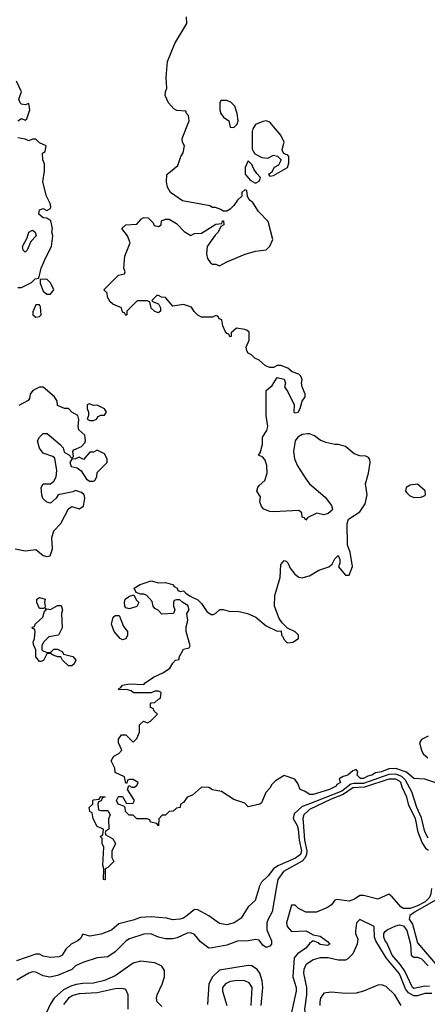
# Model space of a CAD drawing. Header units: inches. Extents: x 2348352 to 2479776, y 460422 to 613655.
# Tile 338 of 590: x 2418400 to 2420664, y 529356 to 534832. Entities that reach past the tile are written whole.
import ezdxf

# ---------------------------------------------------------------- set-up
doc = ezdxf.new("R2010")
doc.units = ezdxf.units.IN
doc.header["$MEASUREMENT"] = 0
for name, color, linetype in [('C4512', 7, 'Continuous'), ('C4513', 7, 'Continuous'), ('C4522', 7, 'Continuous'), ('C4523', 7, 'Continuous')]:
    doc.layers.add(name, color=color, linetype=linetype)

msp = doc.modelspace()

# ---------------------------------------------------------------- linework, layer by layer
at = {"layer": 'C4512', "color": 4}
for points, elevation in [([(2419727.9, 530000), (2419707.1, 529932.9), (2419670, 529898), (2419630, 529835.3), (2419590.5, 529809.5), (2419550, 529799), (2419510, 529805.2), (2419450, 529849), (2419390, 529882), (2419370, 529884), (2419330.4, 529849.6), (2419310, 529836), (2419290, 529829.4), (2419250, 529826.6), (2419215.5, 529835.5), (2419130, 529842.7), (2419070, 529839.3), (2419030, 529824), (2418950, 529804), (2418910, 529769), (2418852.8, 529747.2), (2418790, 529735.3), (2418750, 529746), (2418736.9, 529723.1), (2418722, 529710), (2418684.7, 529690), (2418656, 529664), (2418636, 529630), (2418619.8, 529620.2), (2418570, 529616), (2418530, 529623.7), (2418510, 529635.1), (2418490, 529635.1), (2418382.5, 529597.5)], 52), ([(2419825.2, 530000), (2419803.1, 529870), (2419779.5, 529830), (2419772.9, 529810), (2419773.1, 529770), (2419798.9, 529710), (2419798, 529690), (2419790, 529680.5), (2419770, 529671.6), (2419750, 529685.1), (2419730, 529712.3), (2419710, 529716.9), (2419671.3, 529708.7), (2419610, 529707.4), (2419550, 529686), (2419469.6, 529669.6), (2419450, 529669.5), (2419404.8, 529704.7), (2419370, 529745.2), (2419350, 529754), (2419330, 529751.6), (2419274, 529726), (2419250, 529719.7), (2419210, 529720.5), (2419170, 529729.7), (2419128.3, 529748.3), (2419090, 529745.7), (2419010, 529721.1), (2418990.5, 529710), (2418930, 529647.8), (2418890, 529620.9), (2418830, 529614.5), (2418750, 529589.6), (2418710, 529569.6), (2418690, 529549.8), (2418610, 529515.8), (2418567.8, 529507.8), (2418530, 529515.1), (2418490, 529534.5), (2418470, 529537.6), (2418451, 529530), (2418382.8, 529490)], 56), ([(2420000, 529868.1), (2419990, 529868), (2419949.1, 529889.1), (2419930, 529908), (2419910, 529908), (2419882.8, 529810), (2419886, 529790), (2419910, 529762), (2419990, 529764.7), (2420000, 529759)], 64), ([(2420000, 529682.4), (2419990, 529669.4), (2419943, 529637), (2419925.2, 529614.8), (2419917.7, 529510), (2419934.9, 529450), (2419934.9, 529430), (2419900.7, 529270)], 64), ([(2419190, 529344), (2419164, 529370), (2419159, 529390), (2419162.7, 529410), (2419191.5, 529468.5), (2419204.5, 529510), (2419204.1, 529544.1), (2419190, 529569), (2419150, 529587), (2419070, 529596.9), (2419030, 529584.7), (2418930, 529515.1), (2418870, 529489.7), (2418810, 529474.3), (2418750, 529472.4), (2418713.7, 529466.3), (2418683, 529457), (2418643.7, 529436.3), (2418590.4, 529390), (2418570, 529359.3), (2418548.4, 529310)], 64), ([(2419741.1, 529350), (2419751, 529450), (2419747.3, 529487.2), (2419733, 529530), (2419718.4, 529550), (2419690, 529569.6), (2419670, 529571.6), (2419510, 529545.6), (2419470.4, 529510), (2419450.3, 529470), (2419443.9, 529356.1)], 64), ([(2420000, 529582.5), (2419990, 529575.1), (2419978.4, 529550), (2419976.4, 529530), (2419993.4, 529450), (2419993.4, 529410), (2419981.3, 529330), (2419986, 529306), (2420000, 529282.4)], 68), ([(2419002.7, 529330), (2419002, 529410), (2418990, 529438), (2418970, 529444), (2418930, 529442), (2418830, 529421.1), (2418730, 529415.4), (2418694.8, 529405.2), (2418670.5, 529390), (2418643.7, 529356.3)], 68), ([(2419686.3, 529350), (2419691.5, 529450), (2419675.3, 529475.3), (2419650, 529486.6), (2419610, 529489.4), (2419570, 529483.7), (2419542.8, 529470), (2419526.8, 529450), (2419526, 529430), (2419550.4, 529350.4)], 68)]:
    msp.add_lwpolyline(points, dxfattribs=dict(at, elevation=elevation))
at = {"layer": 'C4513', "color": 4}
for points, elevation in [([(2420000, 532063), (2419998, 532062), (2419990, 532048.7), (2419982, 532062), (2419970, 532066), (2419968, 532090), (2419950, 532102), (2419810, 532094.5), (2419790, 532097), (2419755.3, 532110), (2419744.1, 532124.1), (2419734, 532150), (2419738, 532178), (2419718, 532210), (2419722, 532230), (2419730, 532242), (2419762, 532270), (2419774, 532310), (2419772.9, 532352.9), (2419763.1, 532383.1), (2419750, 532398), (2419726, 532410), (2419736.4, 532423.6), (2419748.7, 532470), (2419749, 532510), (2419772.9, 532547.1), (2419779, 532570), (2419768.9, 532631.1), (2419768.7, 532770), (2419802, 532798), (2419830, 532842), (2419870, 532832), (2419876, 532810), (2419871.3, 532790), (2419890, 532762), (2419924.7, 532690), (2419922, 532650), (2419930, 532644.7), (2419946, 532650), (2419958, 532670), (2419969, 532710), (2419985.6, 532734.4), (2419986, 532750), (2419969.3, 532790), (2419966, 532810), (2419969.2, 532830), (2419961.2, 532850), (2419950, 532861.2), (2419912.9, 532872.9), (2419890, 532894), (2419850, 532908.7), (2419830, 532908), (2419810, 532898), (2419790, 532898), (2419766.3, 532906.3), (2419730, 532938), (2419706, 532950), (2419688.4, 532968.4), (2419670, 532978), (2419662, 532990), (2419658, 533010), (2419675.3, 533050), (2419674, 533094), (2419664, 533104), (2419650, 533109), (2419603.6, 533116.4), (2419574, 533090), (2419574, 533070), (2419567.3, 533067.3), (2419562, 533082), (2419550, 533086), (2419540.4, 533100.4), (2419528, 533130), (2419522, 533162), (2419508, 533168), (2419502, 533182), (2419490, 533186), (2419470, 533178), (2419410, 533178), (2419388.9, 533188.9), (2419368.9, 533208.9), (2419353.6, 533233.6), (2419310, 533248), (2419250, 533238), (2419210, 533286), (2419188.4, 533288.4), (2419170, 533298), (2419162, 533298), (2419134, 533270), (2419142, 533262), (2419171.3, 533251.3), (2419182, 533230), (2419182, 533210), (2419175.3, 533204.7), (2419170, 533202), (2419150, 533208), (2419130, 533228), (2419122, 533262), (2419108, 533268), (2419051.6, 533268.4), (2418994, 533210), (2418994, 533190), (2418990, 533186), (2418982, 533202), (2418970, 533206), (2418966, 533230), (2418918, 533250), (2418903.1, 533263.1), (2418888.4, 533288.4), (2418886, 533310), (2418868.4, 533328.4), (2418868.4, 533331.6), (2418948.9, 533411.1), (2418982, 533418), (2418986, 533430), (2418978, 533450), (2418983.1, 533516.9), (2419014, 533590), (2418998, 533630), (2418968, 533670), (2418990, 533691.3), (2419050, 533694), (2419076.4, 533723.6), (2419090, 533731.3), (2419114, 533730), (2419142, 533702), (2419146.8, 533686.8), (2419170, 533682), (2419186, 533690), (2419187.3, 533712.7), (2419210, 533722), (2419230, 533722), (2419270, 533698), (2419314.4, 533654.4), (2419350, 533632), (2419370, 533642), (2419410, 533644.7), (2419490, 533694), (2419522, 533698), (2419527.3, 533712.7), (2419532.7, 533712.7), (2419534, 533690), (2419518, 533682), (2419502, 533650), (2419486, 533634), (2419442, 533570), (2419438, 533530), (2419443.6, 533503.6), (2419459.6, 533479.6), (2419470, 533472), (2419490, 533472), (2419510, 533462), (2419550, 533484.7), (2419652.9, 533527.1), (2419710, 533544.7), (2419770, 533552), (2419790, 533571.3), (2419806, 533610), (2419779.3, 533710), (2419725.8, 533765.8), (2419694.5, 533814.5), (2419675.3, 533830), (2419666, 533850), (2419662, 533882), (2419650, 533886), (2419634, 533870), (2419634, 533850), (2419610, 533828), (2419590, 533798), (2419570, 533778), (2419550, 533766), (2419530, 533766), (2419516.4, 533776.4), (2419487.3, 533787.3), (2419470, 533788), (2419456.4, 533796.4), (2419303.7, 533823.7), (2419238, 533870), (2419220.4, 533900.4), (2419215.3, 533930), (2419218, 533970), (2419278.6, 534021.4), (2419295.3, 534070), (2419308.7, 534091.3), (2419315.3, 534130), (2419304, 534150), (2419302, 534170), (2419342, 534270), (2419338, 534298), (2419326, 534310), (2419322, 534322), (2419272.7, 534327.3), (2419256.4, 534336.4), (2419226, 534370), (2419208, 534410), (2419208.9, 534431.1), (2419218, 534450), (2419214, 534510), (2419220.2, 534599.8), (2419261.5, 534698.5), (2419328, 534810), (2419327.3, 534847.3)], 48), ([(2418388.7, 534270), (2418410, 534282), (2418430, 534272), (2418439, 534281), (2418455.3, 534330), (2418450, 534366), (2418430, 534358), (2418410, 534362), (2418402, 534370), (2418395.3, 534390), (2418409, 534430), (2418382, 534490)], 52), ([(2418390, 533342), (2418410, 533342), (2418466, 533370), (2418486, 533390), (2418506, 533394), (2418518, 533450), (2418544, 533510), (2418577.2, 533570), (2418584, 533630), (2418579, 533650), (2418582, 533670), (2418572.9, 533712.9), (2418550, 533728.7), (2418530, 533729.2), (2418506.6, 533750), (2418510, 533774.8), (2418530, 533781), (2418550, 533771.3), (2418570, 533782), (2418573.2, 533790), (2418569, 533810), (2418549, 533850), (2418529, 533930), (2418538, 533990), (2418538, 534030), (2418527.3, 534052.7), (2418526, 534090), (2418542, 534098), (2418546, 534130), (2418510, 534146), (2418490, 534168), (2418470, 534168), (2418450, 534158), (2418430, 534168), (2418390, 534175.3)], 52), ([(2418374, 531890), (2418430, 531878), (2418490, 531884.7), (2418530, 531851.3), (2418550, 531846.8), (2418568.9, 531851.1), (2418581.2, 531890), (2418579, 531950), (2418588.7, 531990), (2418628, 532030), (2418670, 532112), (2418690, 532124.7), (2418730, 532111.3), (2418753.6, 532126.4), (2418762, 532170), (2418758, 532190), (2418743.1, 532203.1), (2418710, 532214), (2418694, 532206), (2418614, 532190), (2418602, 532170), (2418570, 532144), (2418550, 532148.7), (2418529, 532169), (2418522, 532190), (2418518, 532230), (2418530, 532251.3), (2418570, 532251), (2418590, 532264.7), (2418602.7, 532290), (2418605.6, 532325.6), (2418594, 532394), (2418583.1, 532403.1), (2418530, 532422), (2418509.3, 532449.3), (2418499, 532490), (2418509.1, 532510.9), (2418529.3, 532530.7), (2418552, 532530), (2418624.7, 532470), (2418642, 532450), (2418646, 532426), (2418672.7, 532412.7), (2418690, 532394), (2418698, 532402), (2418695.3, 532430), (2418701.2, 532438.8), (2418742.7, 532457.3), (2418762, 532478), (2418766, 532490), (2418762, 532522), (2418729, 532550), (2418724, 532570), (2418729.1, 532609.1), (2418722, 532630), (2418689.4, 532649.4), (2418670, 532668.7), (2418648.9, 532668.9), (2418610, 532686), (2418608.7, 532710), (2418593.6, 532733.6), (2418530, 532788), (2418510, 532788.7), (2418472, 532770), (2418458, 532750), (2418454.8, 532725.2), (2418446.4, 532713.6), (2418394, 532686)], 52), ([(2420000, 532528.3), (2419970, 532525.2), (2419944.7, 532510), (2419930.8, 532490), (2419921, 532430), (2419927.3, 532390), (2419944, 532350), (2419993.2, 532273.2), (2420000, 532264.4)], 48), ([(2420000, 530530.4), (2419982, 530542), (2419958, 530550), (2419944.7, 530584.7), (2419929, 530609), (2419870, 530628.7), (2419820.4, 530599.6), (2419800.7, 530579.3), (2419790, 530558), (2419766.4, 530533.6), (2419743.6, 530476.4), (2419734, 530470), (2419670, 530455.3), (2419650, 530475.3), (2419590, 530495.3), (2419520.2, 530540.2), (2419470, 530549.3), (2419450, 530561.2), (2419410, 530564), (2419359.8, 530520.2), (2419330, 530508), (2419310, 530478), (2419294, 530470), (2419292, 530450), (2419270, 530448), (2419252, 530430), (2419230, 530428.7), (2419210, 530408.7), (2419192, 530408), (2419172.7, 530387.3), (2419170, 530348), (2419162, 530362), (2419126, 530370), (2419122, 530382), (2419107.3, 530387.3), (2419050, 530388), (2419030, 530408), (2419007.3, 530407.3), (2418988, 530428), (2418986, 530450), (2418978, 530458), (2418946, 530470), (2418938, 530490), (2418948, 530512), (2418971.3, 530511.3), (2418992.7, 530472.7), (2419030, 530474), (2419038, 530490), (2418998, 530550), (2419006, 530574), (2419023.6, 530563.6), (2419036.4, 530563.6), (2419050, 530574), (2419058, 530590), (2419030, 530606), (2419010, 530606), (2418998, 530602), (2418994, 530586), (2418990, 530586), (2418982, 530622), (2418930, 530646), (2418928.7, 530670), (2418908, 530710), (2418923.1, 530736.9), (2418950, 530752), (2418968, 530770), (2418948, 530810), (2418948.4, 530831.6), (2418966, 530854), (2418990, 530854), (2419030, 530814), (2419050, 530834), (2419066, 530870), (2419066, 530910), (2419088.4, 530931.6), (2419110, 530922), (2419126, 530930), (2419166, 530970), (2419147.3, 530987.3), (2419142, 531002), (2419127.3, 531007.3), (2419127.3, 531027.3), (2419130, 531032), (2419150, 531034), (2419170, 531054), (2419182, 531058), (2419186, 531090), (2419170, 531098), (2419150, 531098), (2419130, 531088), (2419031.6, 531088.4), (2419019, 531099), (2418992.7, 531107.3), (2418950, 531106), (2418948, 531110), (2418962, 531118), (2418970, 531132), (2419010, 531138), (2419090, 531134), (2419096.4, 531143.6), (2419144, 531176), (2419198, 531202), (2419234, 531226), (2419250, 531254), (2419266, 531270), (2419286, 531274), (2419286, 531286), (2419308.9, 531331.1), (2419342, 531338), (2419346, 531350), (2419324, 531430), (2419324.7, 531455.3), (2419334, 531490), (2419328.7, 531530), (2419342, 531550), (2419334.6, 531574.6), (2419306, 531590), (2419290, 531606), (2419270, 531606), (2419258, 531602), (2419254, 531590), (2419254, 531570), (2419262, 531550), (2419254, 531530), (2419190, 531526), (2419168.4, 531548.4), (2419150, 531558), (2419142, 531570), (2419136.4, 531596.4), (2419106, 531630), (2419090, 531638), (2419070, 531638), (2419046, 531646), (2419035.3, 531670), (2419068.7, 531690), (2419130, 531710.7), (2419170, 531700.7), (2419210, 531702), (2419249.1, 531690.9), (2419258.8, 531678.8), (2419274, 531670), (2419278, 531658), (2419292.7, 531652.7), (2419310, 531656), (2419322, 531642), (2419346, 531626), (2419390, 531604.7), (2419410, 531584.7), (2419439.8, 531539.8), (2419463.6, 531523.6), (2419476.4, 531523.6), (2419490, 531531.3), (2419510.9, 531550.9), (2419530, 531551), (2419570, 531541), (2419610, 531542.8), (2419664.7, 531530), (2419710.8, 531510), (2419770, 531461), (2419830, 531432), (2419852.7, 531432.7), (2419854, 531410), (2419862, 531402), (2419866.4, 531386.4), (2419882, 531370), (2419890, 531366), (2419918, 531370), (2419948, 531390), (2419948, 531410), (2419930, 531428), (2419887.3, 531447.3), (2419857.2, 531477.2), (2419842, 531502), (2419814.5, 531570), (2419817, 531630), (2419846, 531730), (2419850, 531802), (2419870, 531824.7), (2419879.8, 531819.8), (2419890, 531812), (2419902, 531782), (2419927.9, 531747.9), (2419950, 531730.8), (2419970, 531727.3), (2420000, 531736.3)], 48), ([(2420000, 530468.1), (2419970, 530456.4), (2419924.3, 530415.7), (2419918.3, 530390), (2419941.6, 530350), (2419947.3, 530330), (2419952.6, 530270), (2419965.5, 530210), (2419960.2, 530190), (2419932.7, 530170), (2419833.9, 530126.1), (2419810.3, 530109.7), (2419781, 530070), (2419744, 530036), (2419730.7, 530009.3), (2419727.9, 530000)], 52), ([(2420000, 530430.2), (2419978.9, 530410), (2419973.7, 530390), (2419974.6, 530370), (2419982.6, 530270), (2419994.3, 530210), (2419992.3, 530190), (2419984.3, 530170), (2419970, 530152.8), (2419865, 530095), (2419833.7, 530050), (2419825.2, 530000)], 56)]:
    msp.add_lwpolyline(points, dxfattribs=dict(at, elevation=elevation))
for points, elevation in [([(2419550, 534382), (2419518, 534382), (2419511.6, 534368.4), (2419511.3, 534350), (2419511.3, 534330), (2419518, 534310), (2419532, 534290), (2419562, 534270), (2419570, 534234), (2419590, 534232), (2419608, 534250), (2419614, 534270), (2419608.7, 534310), (2419595.3, 534350), (2419572.9, 534372.9)], 48), ([(2419770, 534269.2), (2419750, 534266), (2419710.5, 534249.5), (2419695.2, 534224.8), (2419690.6, 534210), (2419691, 534111), (2419705.4, 534085.4), (2419745.4, 534065.4), (2419778, 534062), (2419810, 534078), (2419832, 534072), (2419852, 534052), (2419836.9, 534023.1), (2419814, 534010), (2419798, 533982), (2419782, 533970), (2419790, 533962), (2419810, 533966), (2419888, 534010), (2419894.6, 534034.6), (2419895.3, 534070), (2419890, 534078), (2419867.3, 534087.3), (2419860.4, 534100.4), (2419858, 534110), (2419869, 534150), (2419850, 534188.7), (2419790, 534261.2)], 48), ([(2419670, 534046), (2419652, 534010), (2419652.7, 533972.7), (2419679.6, 533939.6), (2419710, 533922), (2419730, 533934), (2419738, 533950), (2419736.4, 533956.4), (2419716.4, 533976.4), (2419700.2, 534000.2), (2419690, 534026)], 48), ([(2418430, 533538), (2418418, 533550), (2418415.3, 533570), (2418442, 533618), (2418449.6, 533650.4), (2418470, 533661), (2418484.7, 533650), (2418490.8, 533630), (2418461, 533599), (2418442, 533550)], 52), ([(2418550, 533388), (2418514, 533386), (2418512.7, 533367.3), (2418530, 533322), (2418550, 533304.7), (2418570, 533304.7), (2418588.7, 533330), (2418570, 533368)], 52), ([(2418510, 533246), (2418490, 533246), (2418472.7, 533207.3), (2418472, 533190), (2418490, 533178), (2418510, 533182), (2418518, 533190), (2418514.6, 533234.6)], 52), ([(2418784.7, 532695.3), (2418774, 532690), (2418774, 532670), (2418782, 532650), (2418782, 532630), (2418774, 532610), (2418790, 532602), (2418810, 532602), (2418826, 532610), (2418835.3, 532624.7), (2418850, 532632), (2418870, 532632), (2418882, 532650), (2418870, 532668), (2418830, 532688), (2418810, 532686)], 52), ([(2418830, 532438), (2418810, 532426), (2418790, 532426), (2418754, 532386), (2418730, 532398), (2418710, 532388.7), (2418690, 532388), (2418678, 532370), (2418686.4, 532346.4), (2418718.8, 532338.8), (2418742, 532322), (2418770, 532276), (2418790, 532266), (2418810, 532266), (2418818, 532270), (2418828, 532290), (2418830, 532314), (2418886, 532370), (2418886, 532390), (2418870, 532418)], 52), ([(2419010, 531555.3), (2418990, 531562), (2418984, 531570), (2418981.2, 531590), (2418985.2, 531610), (2419010, 531626), (2419034, 531634), (2419046.4, 531606.4), (2419062, 531590), (2419050, 531568.7)], 48), ([(2418570, 531312), (2418589.2, 531330.8), (2418610, 531331), (2418636.9, 531316.9), (2418643.6, 531303.6), (2418694, 531290), (2418712, 531270), (2418702, 531250), (2418690, 531238), (2418670, 531238), (2418638, 531270), (2418628, 531288), (2418612, 531288), (2418590, 531295.3), (2418570, 531308), (2418550, 531306), (2418531.1, 531268.9), (2418516.9, 531263.1), (2418510, 531262), (2418490, 531288), (2418488.7, 531330), (2418478, 531350), (2418475.3, 531370), (2418482, 531390), (2418486, 531430), (2418482, 531442), (2418470, 531446), (2418469.1, 531450.9), (2418470, 531454), (2418482, 531458), (2418486, 531470), (2418528, 531510), (2418538, 531542), (2418546, 531550), (2418542, 531558), (2418570, 531552), (2418610, 531574), (2418630, 531574), (2418638, 531550), (2418631.3, 531530), (2418636, 531450), (2418616, 531410), (2418561, 531399), (2418532, 531370), (2418522, 531350), (2418522, 531330), (2418524.7, 531324.7), (2418552.7, 531312.7)], 48), ([(2418510, 531558), (2418495.3, 531590), (2418495.3, 531610), (2418510, 531618.8), (2418542, 531610), (2418538, 531590), (2418542, 531570), (2418539.6, 531560.4), (2418530, 531558)], 48), ([(2418970, 531384), (2418958, 531390), (2418925.2, 531430), (2418909.5, 531470), (2418919, 531510), (2418930, 531518.8), (2418950, 531518), (2418954, 531514), (2418976.9, 531456.9), (2418998, 531430), (2418998, 531410), (2418990, 531389)], 48), ([(2418850, 530434), (2418890, 530434), (2418902, 530410), (2418892.7, 530387.3), (2418894, 530330), (2418878, 530322), (2418874, 530310), (2418878, 530298), (2418916.9, 530276.9), (2418931.3, 530251.3), (2418911.6, 530208.4), (2418912, 530172), (2418922, 530150), (2418890, 530118), (2418874, 530110), (2418874, 530050), (2418870, 530048), (2418866, 530050), (2418868, 530110), (2418862, 530130), (2418868, 530230), (2418858, 530250), (2418858, 530278), (2418846, 530290), (2418862, 530298), (2418866, 530330), (2418830, 530346), (2418808.4, 530388.4), (2418802, 530422), (2418788.4, 530428.4), (2418786, 530450), (2418806, 530470), (2418806, 530490), (2418810, 530494), (2418842, 530498), (2418850, 530512), (2418874, 530510), (2418858, 530502), (2418852.7, 530487.3), (2418838, 530482), (2418834, 530470), (2418838, 530438)], 48)]:
    msp.add_lwpolyline(points, close=True, dxfattribs=dict(at, elevation=elevation))
at = {"layer": 'C4522', "color": 4}
for points, elevation in [([(2420688.6, 530000), (2420683.2, 529970), (2420676.3, 529950), (2420652.9, 529927.1), (2420610, 529903.8), (2420570, 529889.1), (2420530, 529889.7), (2420518, 529898), (2420470, 529954), (2420450, 529968.7), (2420390, 529942), (2420310, 529962), (2420290, 529962), (2420259.4, 529940.6), (2420230.2, 529929.8), (2420161.1, 529938.9), (2420150, 529935.3), (2420131.3, 529910), (2420110, 529894), (2420048.4, 529868.4), (2420000, 529868.1)], 64), ([(2420710, 529934.7), (2420597, 529870), (2420568.2, 529850), (2420564.4, 529830), (2420581.6, 529801.6), (2420610, 529698.4), (2420743, 529543)], 68), ([(2420690, 529417.3), (2420650, 529416.5), (2420610, 529403.9), (2420590, 529403.1), (2420559.6, 529419.6), (2420543.2, 529443.2), (2420510, 529526.3), (2420435.5, 529615.5), (2420378.9, 529710), (2420371.1, 529730), (2420369.2, 529789.2), (2420290, 529828), (2420271.3, 529808.7), (2420265.4, 529765.4), (2420264.7, 529750), (2420278, 529718), (2420274.8, 529690), (2420250, 529638), (2420222, 529610), (2420210, 529602), (2420170, 529602), (2420114, 529614), (2420070, 529615.1), (2420030, 529604.5), (2420000, 529582.5)], 68), ([(2420676.2, 529456.2), (2420650, 529457), (2420590, 529443.5), (2420582.4, 529450), (2420539.9, 529539.9), (2420515.8, 529575.8), (2420469.8, 529630), (2420438.9, 529698.9), (2420429.8, 529710), (2420423, 529730), (2420422.4, 529750), (2420430, 529760.5), (2420440.9, 529770), (2420490, 529792.9), (2420510, 529799), (2420533.1, 529793.1), (2420550, 529766.8), (2420570.2, 529690), (2420574.8, 529630), (2420590, 529619.1), (2420610, 529618.4), (2420632.7, 529610), (2420670, 529570.4)], 64), ([(2420000, 529759), (2420030, 529742), (2420070, 529734.8), (2420110, 529706), (2420122.8, 529690), (2420110, 529684.2), (2420070, 529689.7), (2420058.9, 529698.9), (2420030, 529709), (2420010, 529695.3), (2420000, 529682.4)], 64), ([(2420519.3, 529350), (2420484, 529410), (2420435.5, 529455.5), (2420410, 529464), (2420390, 529462), (2420310, 529429), (2420270, 529419), (2420210, 529417.2), (2420130, 529424), (2420090, 529418), (2420071, 529390), (2420067.3, 529370), (2420067.7, 529350)], 72)]:
    msp.add_lwpolyline(points, dxfattribs=dict(at, elevation=elevation))
at = {"layer": 'C4523', "color": 4}
for points, elevation in [([(2420000, 531736.3), (2420010, 531739.3), (2420062, 531770), (2420118, 531790), (2420135.3, 531804.7), (2420150, 531834), (2420170, 531851.3), (2420178, 531830), (2420178, 531810), (2420171.3, 531790), (2420210, 531742), (2420230, 531742), (2420248.7, 531791.3), (2420236, 531870), (2420221.2, 531910), (2420219.3, 532030), (2420226.6, 532053.4), (2420290, 532094.8), (2420319.7, 532140.3), (2420329.5, 532190), (2420320.9, 532250), (2420337.6, 532310), (2420346.6, 532370), (2420345.6, 532385.6), (2420337, 532397), (2420323.7, 532403.7), (2420290, 532407), (2420258, 532418), (2420210, 532458), (2420171, 532469), (2420150, 532469), (2420100.2, 532480.2), (2420070, 532492.7), (2420036.9, 532516.9), (2420010, 532529.3), (2420000, 532528.3)], 48), ([(2420000, 532264.4), (2420010.6, 532250.6), (2420096.1, 532176.1), (2420131.3, 532130), (2420138, 532110), (2420135.3, 532104.7), (2420114.4, 532085.6), (2420090, 532079), (2420050, 532088), (2420000, 532063)], 48), ([(2420670, 530848), (2420631.6, 530828.4), (2420622, 530810), (2420631.3, 530770), (2420642, 530750), (2420667.7, 530727.7)], 48), ([(2420711.6, 530588.4), (2420651, 530609), (2420590, 530612.7), (2420548.1, 530648.1), (2420490, 530667.8), (2420450, 530666.2), (2420410.8, 530650), (2420376.7, 530643.3), (2420356, 530630), (2420334.7, 530625.3), (2420310, 530612.3), (2420292.9, 530612.9), (2420274, 530630), (2420279, 530650), (2420270, 530662), (2420250, 530655.3), (2420222, 530630), (2420196.9, 530623.1), (2420174, 530610), (2420182, 530590), (2420162, 530578), (2420158, 530570), (2420121, 530550), (2420030, 530522.7), (2420010, 530524), (2420000, 530530.4)], 48), ([(2420670, 530279.6), (2420650, 530316.2), (2420632.9, 530392.9), (2420607.2, 530450), (2420577.7, 530537.7), (2420542.5, 530602.5), (2420522.9, 530622.9), (2420490, 530636.5), (2420450, 530633.6), (2420310, 530584.3), (2420256.1, 530583.9), (2420240.1, 530579.9), (2420190, 530541.9), (2420000, 530468.1)], 52), ([(2420670.8, 530210.8), (2420659.8, 530219.8), (2420635.4, 530255.4), (2420613.6, 530313.6), (2420598.4, 530390), (2420562.2, 530462.2), (2420550, 530509.2), (2420524, 530564), (2420516.8, 530590), (2420510, 530597.6), (2420490, 530608.4), (2420450, 530607.7), (2420315.9, 530564.1), (2420250, 530559.6), (2420197.8, 530522.2), (2420130, 530496.5), (2420010, 530439.8), (2420000, 530430.2)], 56)]:
    msp.add_lwpolyline(points, dxfattribs=dict(at, elevation=elevation))
at = {"layer": 'C4523', "color": 4, "elevation": 48}
msp.add_lwpolyline([(2420610, 532249), (2420570, 532244), (2420546.8, 532230), (2420544, 532210), (2420550, 532201), (2420566.2, 532186.2), (2420590, 532174.8), (2420630, 532176), (2420650, 532186), (2420654, 532190), (2420652.5, 532212.5)], close=True, dxfattribs=at)

doc.saveas('drawing.dxf')
